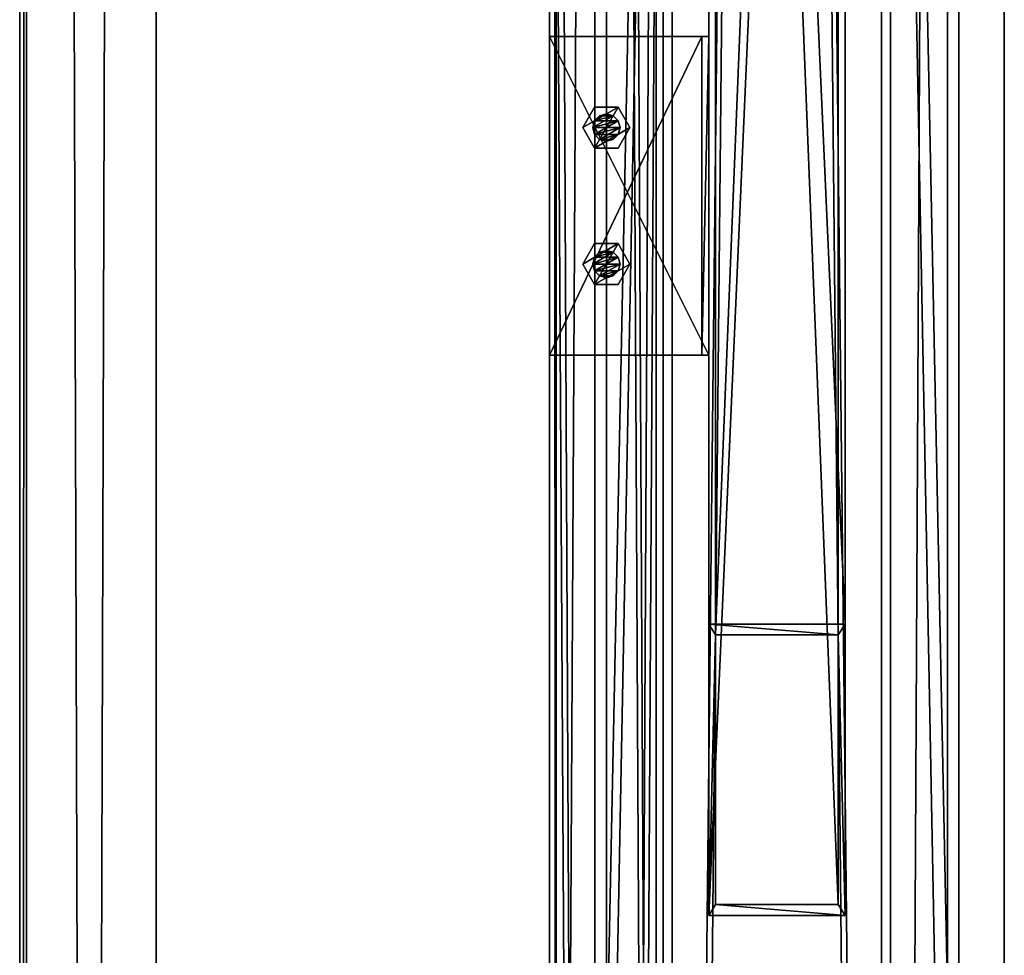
# Model space of a CAD drawing. Header units: millimetres. Extents: x -333 to 67333, y -930 to 39730.
# Tile 823 of 1056: x -333 to 100, y 31178 to 31589. Entities that reach past the tile are written whole.
import ezdxf

# ---------------------------------------------------------------- set-up
doc = ezdxf.new("R2010")
doc.units = ezdxf.units.MM
for name, color, linetype in [('13', 7, 'Continuous'), ('5', 7, 'Continuous'), ('6', 7, 'Continuous'), ('8', 7, 'Continuous'), ('95', 7, 'Continuous'), ('99', 7, 'Continuous')]:
    doc.layers.add(name, color=color, linetype=linetype)

msp = doc.modelspace()

# ---------------------------------------------------------------- meshes
at = {"layer": '13', "color": 30}
mesh = msp.add_polyface(dxfattribs=at)
corners = [(-332.99, 19390.98, 7560.75), (-332.99, 19378.52, 7502.06), (-332.99, 39710.84, 3185.56), (-332.99, 39723.3, 3244.25), (-329.99, 19378.52, 7502.06), (-329.99, 39710.84, 3185.56), (-329.99, 19390.35, 7557.82), (-329.99, 39722.68, 3241.32), (-272.99, 19390.35, 7557.82), (-272.99, 39722.68, 3241.32), (-272.99, 19390.98, 7560.75), (-272.99, 39723.3, 3244.25)]
mesh.append_faces([[corners[k] for k in face] for face in [(0, 2, 3, 3), (1, 5, 2, 2), (4, 7, 5, 5), (6, 9, 7, 7), (8, 11, 9, 9), (10, 3, 11, 11), (0, 4, 1, 1), (8, 0, 10, 10), (7, 2, 5, 5)]], dxfattribs={"vtx0": -1, "color": 30})
mesh.append_faces([[corners[k] for k in face] for face in [(4, 0, 6, 6), (6, 0, 8, 8), (3, 7, 11, 11)]], dxfattribs={"vtx0": -1, "vtx1": -1, "color": 30})
mesh.append_faces([[corners[k] for k in face] for face in [(7, 3, 2, 2)]], dxfattribs={"vtx0": -1, "vtx2": -1, "vtx3": -1, "color": 30})
mesh.append_faces([[corners[k] for k in face] for face in [(9, 11, 7, 7)]], dxfattribs={"vtx1": -1, "color": 30})
mesh.append_faces([[corners[k] for k in face] for face in [(0, 1, 2, 2), (1, 4, 5, 5), (4, 6, 7, 7), (6, 8, 9, 9), (8, 10, 11, 11), (10, 0, 3, 3)]], dxfattribs={"vtx2": -1, "vtx3": -1, "color": 30})
mesh = msp.add_polyface(dxfattribs=at)
corners = [(-100, 29475, 2980), (-50, 29475, 2980), (-50, 38614.7, 2980), (-100, 38614.7, 2980), (-50, 29475, 2983), (-50, 38614.7, 2983), (-97, 29475, 2983), (-97, 38614.7, 2983), (-97, 29475, 3030), (-97, 38614.7, 3030), (-100, 29475, 3030), (-100, 38614.7, 3030)]
mesh.append_faces([[corners[k] for k in face] for face in [(0, 2, 3, 3), (1, 5, 2, 2), (4, 7, 5, 5), (6, 9, 7, 7), (8, 11, 9, 9), (10, 3, 11, 11), (0, 4, 1, 1), (8, 0, 10, 10), (7, 2, 5, 5)]], dxfattribs={"vtx0": -1, "color": 30})
mesh.append_faces([[corners[k] for k in face] for face in [(4, 0, 6, 6), (6, 0, 8, 8), (3, 7, 11, 11)]], dxfattribs={"vtx0": -1, "vtx1": -1, "color": 30})
mesh.append_faces([[corners[k] for k in face] for face in [(7, 3, 2, 2)]], dxfattribs={"vtx0": -1, "vtx2": -1, "vtx3": -1, "color": 30})
mesh.append_faces([[corners[k] for k in face] for face in [(9, 11, 7, 7)]], dxfattribs={"vtx1": -1, "color": 30})
mesh.append_faces([[corners[k] for k in face] for face in [(0, 1, 2, 2), (1, 4, 5, 5), (4, 6, 7, 7), (6, 8, 9, 9), (8, 10, 11, 11), (10, 0, 3, 3)]], dxfattribs={"vtx2": -1, "vtx3": -1, "color": 30})
mesh = msp.add_polyface(dxfattribs=at)
corners = [(-50.06, 32280.5, 4450), (-50.06, 32280.5, 4370), (-50.06, 23554.7, 4370), (-50.06, 23554.7, 4450), (-100.06, 32280.5, 4450), (-100.06, 23554.7, 4450), (-100.06, 32280.5, 4370), (-100.06, 23554.7, 4370), (-97.06, 23554.7, 4373), (-53.06, 23554.7, 4373), (-53.06, 23554.7, 4447), (-97.06, 23554.7, 4447), (-53.06, 32280.5, 4373), (-53.06, 32280.5, 4447), (-97.06, 32280.5, 4373), (-97.06, 32280.5, 4447)]
mesh.append_faces([[corners[k] for k in face] for face in [(0, 2, 3, 3), (4, 3, 5, 5), (6, 5, 7, 7), (12, 10, 9, 9), (14, 9, 8, 8), (15, 8, 11, 11), (13, 11, 10, 10), (1, 7, 2, 2)]], dxfattribs={"vtx0": -1, "color": 30})
mesh.append_faces([[corners[k] for k in face] for face in [(7, 8, 2, 2), (8, 5, 11, 11), (11, 5, 10, 10), (2, 9, 3, 3), (9, 2, 8, 8), (3, 10, 5, 5), (1, 12, 6, 6), (12, 0, 13, 13), (13, 0, 15, 15), (6, 14, 4, 4), (14, 6, 12, 12), (4, 15, 0, 0)]], dxfattribs={"vtx0": -1, "vtx1": -1, "color": 30})
mesh.append_faces([[corners[k] for k in face] for face in [(8, 7, 5, 5), (3, 9, 10, 10), (12, 1, 0, 0), (4, 14, 15, 15)]], dxfattribs={"vtx0": -1, "vtx2": -1, "vtx3": -1, "color": 30})
mesh.append_faces([[corners[k] for k in face] for face in [(0, 1, 2, 2), (4, 0, 3, 3), (6, 4, 5, 5), (12, 13, 10, 10), (14, 12, 9, 9), (15, 14, 8, 8), (13, 15, 11, 11), (1, 6, 7, 7)]], dxfattribs={"vtx2": -1, "vtx3": -1, "color": 30})
mesh = msp.add_polyface(dxfattribs=at)
corners = [(-30, 31581.71, 4370.08), (-30, 31581.71, 4300.08), (-30, 31441.71, 4300.08), (-30, 31441.71, 4370.08), (-33, 31581.71, 4300.08), (-33, 31441.71, 4300.08), (-33, 31581.71, 4367.08), (-33, 31441.71, 4367.08), (-100, 31581.71, 4367.08), (-100, 31441.71, 4367.08), (-100, 31581.71, 4370.08), (-100, 31441.71, 4370.08)]
mesh.append_faces([[corners[k] for k in face] for face in [(0, 2, 3, 3), (1, 5, 2, 2), (4, 7, 5, 5), (6, 9, 7, 7), (8, 11, 9, 9), (10, 3, 11, 11), (0, 4, 1, 1), (8, 0, 10, 10), (7, 2, 5, 5)]], dxfattribs={"vtx0": -1, "color": 30})
mesh.append_faces([[corners[k] for k in face] for face in [(4, 0, 6, 6), (6, 0, 8, 8), (3, 7, 11, 11)]], dxfattribs={"vtx0": -1, "vtx1": -1, "color": 30})
mesh.append_faces([[corners[k] for k in face] for face in [(7, 3, 2, 2)]], dxfattribs={"vtx0": -1, "vtx2": -1, "vtx3": -1, "color": 30})
mesh.append_faces([[corners[k] for k in face] for face in [(9, 11, 7, 7)]], dxfattribs={"vtx1": -1, "color": 30})
mesh.append_faces([[corners[k] for k in face] for face in [(0, 1, 2, 2), (1, 4, 5, 5), (4, 6, 7, 7), (6, 8, 9, 9), (8, 10, 11, 11), (10, 0, 3, 3)]], dxfattribs={"vtx2": -1, "vtx3": -1, "color": 30})
at = {"layer": '5', "color": 131}
mesh = msp.add_polyface(dxfattribs=at)
corners = [(-46, 38614.7, 2984), (46, 38614.7, 2984), (46, 29415, 2984), (-46, 29415, 2984), (46, 38614.7, 3076), (46, 29415, 3076), (-46, 38614.7, 3076), (-46, 29415, 3076), (-50, 38614.7, 2980), (-50, 38614.7, 3080), (-50, 29415, 3080), (-50, 29415, 2980), (50, 38614.7, 3080), (50, 29415, 3080), (50, 38614.7, 2980), (50, 29415, 2980)]
mesh.append_faces([[corners[k] for k in face] for face in [(0, 2, 3, 3), (1, 5, 2, 2), (4, 7, 5, 5), (6, 3, 7, 7), (8, 10, 11, 11), (9, 13, 10, 10), (12, 15, 13, 13), (14, 11, 15, 15)]], dxfattribs={"vtx0": -1, "color": 131})
mesh.append_faces([[corners[k] for k in face] for face in [(9, 6, 12, 12), (6, 8, 0, 0), (0, 8, 1, 1), (12, 4, 14, 14), (4, 12, 6, 6), (14, 1, 8, 8), (11, 3, 15, 15), (3, 10, 7, 7), (7, 10, 5, 5), (15, 2, 13, 13), (2, 15, 3, 3), (13, 5, 10, 10)]], dxfattribs={"vtx0": -1, "vtx1": -1, "color": 131})
mesh.append_faces([[corners[k] for k in face] for face in [(6, 9, 8, 8), (14, 4, 1, 1), (3, 11, 10, 10), (13, 2, 5, 5)]], dxfattribs={"vtx0": -1, "vtx2": -1, "vtx3": -1, "color": 131})
mesh.append_faces([[corners[k] for k in face] for face in [(0, 1, 2, 2), (1, 4, 5, 5), (4, 6, 7, 7), (6, 0, 3, 3), (8, 9, 10, 10), (9, 12, 13, 13), (12, 14, 15, 15), (14, 8, 11, 11)]], dxfattribs={"vtx2": -1, "vtx3": -1, "color": 131})
at = {"layer": '6', "color": 2}
mesh = msp.add_polyface(dxfattribs=at)
corners = [(75, 30885.22, 4751.68), (-75, 30885.22, 4751.68), (-75, 38624.7, 3106.65), (75, 38624.7, 3106.65), (-75, 30916.41, 4898.4), (-75, 38774.7, 3228.12), (75, 30916.41, 4898.4), (75, 38774.7, 3228.12), (80, 30884.18, 4746.79), (80, 30917.45, 4903.29), (80, 38779.7, 3232.17), (80, 38619.7, 3102.61), (-80, 30917.45, 4903.29), (-80, 38779.7, 3232.17), (-80, 30884.18, 4746.79), (-80, 38619.7, 3102.61)]
mesh.append_faces([[corners[k] for k in face] for face in [(0, 2, 3, 3), (1, 5, 2, 2), (4, 7, 5, 5), (6, 3, 7, 7), (8, 10, 11, 11), (9, 13, 10, 10), (12, 15, 13, 13), (14, 11, 15, 15)]], dxfattribs={"vtx0": -1, "color": 2})
mesh.append_faces([[corners[k] for k in face] for face in [(9, 6, 12, 12), (6, 8, 0, 0), (0, 8, 1, 1), (12, 4, 14, 14), (4, 12, 6, 6), (14, 1, 8, 8), (11, 3, 15, 15), (3, 10, 7, 7), (7, 10, 5, 5), (15, 2, 13, 13), (2, 15, 3, 3), (13, 5, 10, 10)]], dxfattribs={"vtx0": -1, "vtx1": -1, "color": 2})
mesh.append_faces([[corners[k] for k in face] for face in [(6, 9, 8, 8), (14, 4, 1, 1), (3, 11, 10, 10), (13, 2, 5, 5)]], dxfattribs={"vtx0": -1, "vtx2": -1, "vtx3": -1, "color": 2})
mesh.append_faces([[corners[k] for k in face] for face in [(0, 1, 2, 2), (1, 4, 5, 5), (4, 6, 7, 7), (6, 0, 3, 3), (8, 9, 10, 10), (9, 12, 13, 13), (12, 14, 15, 15), (14, 8, 11, 11)]], dxfattribs={"vtx2": -1, "vtx3": -1, "color": 2})
at = {"layer": '8', "color": 253}
mesh = msp.add_polyface(dxfattribs=at)
corners = [(27, 31200.22, 4679.61), (-27, 31200.22, 4679.61), (-27, 32558.7, 3080), (27, 32558.7, 3080), (-27, 31318.69, 4654.43), (-27, 32655.78, 3080), (27, 31318.69, 4654.43), (27, 32655.78, 3080), (30, 31195.42, 4680.63), (30, 31323.49, 4653.41), (30, 32659.72, 3080), (30, 32554.76, 3080), (-30, 31323.49, 4653.41), (-30, 32659.72, 3080), (-30, 31195.42, 4680.63), (-30, 32554.76, 3080)]
mesh.append_faces([[corners[k] for k in face] for face in [(0, 2, 3, 3), (1, 5, 2, 2), (4, 7, 5, 5), (6, 3, 7, 7), (8, 10, 11, 11), (9, 13, 10, 10), (12, 15, 13, 13), (14, 11, 15, 15)]], dxfattribs={"vtx0": -1, "color": 253})
mesh.append_faces([[corners[k] for k in face] for face in [(9, 6, 12, 12), (6, 8, 0, 0), (0, 8, 1, 1), (12, 4, 14, 14), (4, 12, 6, 6), (14, 1, 8, 8), (11, 3, 15, 15), (3, 10, 7, 7), (7, 10, 5, 5), (15, 2, 13, 13), (2, 15, 3, 3), (13, 5, 10, 10)]], dxfattribs={"vtx0": -1, "vtx1": -1, "color": 253})
mesh.append_faces([[corners[k] for k in face] for face in [(6, 9, 8, 8), (14, 4, 1, 1), (3, 11, 10, 10), (13, 2, 5, 5)]], dxfattribs={"vtx0": -1, "vtx2": -1, "vtx3": -1, "color": 253})
mesh.append_faces([[corners[k] for k in face] for face in [(0, 1, 2, 2), (1, 4, 5, 5), (4, 6, 7, 7), (6, 0, 3, 3), (8, 9, 10, 10), (9, 12, 13, 13), (12, 14, 15, 15), (14, 8, 11, 11)]], dxfattribs={"vtx2": -1, "vtx3": -1, "color": 253})
at = {"layer": '95', "color": 20}
mesh = msp.add_polyface(dxfattribs=at)
corners = [(-81, 31541.71, 4450), (-80.2, 31538.71, 4450), (-80.2, 31538.71, 4367.08), (-81, 31541.71, 4367.08), (-78, 31536.51, 4450), (-78, 31536.51, 4367.08), (-75, 31535.71, 4450), (-75, 31535.71, 4367.08), (-72, 31536.51, 4450), (-72, 31536.51, 4367.08), (-69.8, 31538.71, 4450), (-69.8, 31538.71, 4367.08), (-69, 31541.71, 4450), (-69, 31541.71, 4367.08), (-69.8, 31544.71, 4450), (-69.8, 31544.71, 4367.08), (-72, 31546.9, 4450), (-72, 31546.9, 4367.08), (-75, 31547.71, 4450), (-75, 31547.71, 4367.08), (-78, 31546.9, 4450), (-78, 31546.9, 4367.08), (-80.2, 31544.71, 4450), (-80.2, 31544.71, 4367.08), (-85.39, 31541.71, 4367.08), (-80.2, 31532.71, 4367.08), (-80.2, 31532.71, 4359.58), (-85.39, 31541.71, 4359.58), (-69.8, 31532.71, 4367.08), (-69.8, 31532.71, 4359.58), (-64.61, 31541.71, 4367.08), (-64.61, 31541.71, 4359.58), (-69.8, 31550.71, 4367.08), (-69.8, 31550.71, 4359.58), (-80.2, 31550.71, 4367.08), (-80.2, 31550.71, 4359.58), (-85.39, 31541.71, 4457.5), (-80.2, 31532.71, 4457.5), (-80.2, 31532.71, 4450), (-85.39, 31541.71, 4450), (-69.8, 31532.71, 4457.5), (-69.8, 31532.71, 4450), (-64.61, 31541.71, 4457.5), (-64.61, 31541.71, 4450), (-69.8, 31550.71, 4457.5), (-69.8, 31550.71, 4450), (-80.2, 31550.71, 4457.5), (-80.2, 31550.71, 4450), (-81, 31481.71, 4450), (-80.2, 31478.71, 4450), (-80.2, 31478.71, 4367.08), (-81, 31481.71, 4367.08), (-78, 31476.51, 4450), (-78, 31476.51, 4367.08), (-75, 31475.71, 4450), (-75, 31475.71, 4367.08), (-72, 31476.51, 4450), (-72, 31476.51, 4367.08), (-69.8, 31478.71, 4450), (-69.8, 31478.71, 4367.08), (-69, 31481.71, 4450), (-69, 31481.71, 4367.08), (-69.8, 31484.71, 4450), (-69.8, 31484.71, 4367.08), (-72, 31486.9, 4450), (-72, 31486.9, 4367.08), (-75, 31487.71, 4450), (-75, 31487.71, 4367.08), (-78, 31486.9, 4450), (-78, 31486.9, 4367.08), (-80.2, 31484.71, 4450), (-80.2, 31484.71, 4367.08), (-85.39, 31481.71, 4367.08), (-80.2, 31472.71, 4367.08), (-80.2, 31472.71, 4359.58), (-85.39, 31481.71, 4359.58), (-69.8, 31472.71, 4367.08), (-69.8, 31472.71, 4359.58), (-64.61, 31481.71, 4367.08), (-64.61, 31481.71, 4359.58), (-69.8, 31490.71, 4367.08), (-69.8, 31490.71, 4359.58), (-80.2, 31490.71, 4367.08), (-80.2, 31490.71, 4359.58), (-85.39, 31481.71, 4457.5), (-80.2, 31472.71, 4457.5), (-80.2, 31472.71, 4450), (-85.39, 31481.71, 4450), (-69.8, 31472.71, 4457.5), (-69.8, 31472.71, 4450), (-64.61, 31481.71, 4457.5), (-64.61, 31481.71, 4450), (-69.8, 31490.71, 4457.5), (-69.8, 31490.71, 4450), (-80.2, 31490.71, 4457.5), (-80.2, 31490.71, 4450)]
mesh.append_faces([[corners[k] for k in face] for face in [(0, 2, 3, 3), (1, 5, 2, 2), (4, 7, 5, 5), (6, 9, 7, 7), (8, 11, 9, 9), (10, 13, 11, 11), (12, 15, 13, 13), (14, 17, 15, 15), (16, 19, 17, 17), (18, 21, 19, 19), (20, 23, 21, 21), (22, 3, 23, 23), (6, 10, 8, 8), (16, 20, 18, 18), (23, 19, 21, 21), (9, 5, 7, 7), (24, 26, 27, 27), (25, 29, 26, 26), (28, 31, 29, 29), (30, 33, 31, 31), (32, 35, 33, 33), (34, 27, 35, 35), (25, 30, 28, 28), (32, 24, 34, 34), (27, 33, 35, 35), (31, 26, 29, 29), (36, 38, 39, 39), (37, 41, 38, 38), (40, 43, 41, 41), (42, 45, 43, 43), (44, 47, 45, 45), (46, 39, 47, 47), (37, 42, 40, 40), (44, 36, 46, 46), (39, 45, 47, 47), (43, 38, 41, 41), (48, 50, 51, 51), (49, 53, 50, 50), (52, 55, 53, 53), (54, 57, 55, 55), (56, 59, 57, 57), (58, 61, 59, 59), (60, 63, 61, 61), (62, 65, 63, 63), (64, 67, 65, 65), (66, 69, 67, 67), (68, 71, 69, 69), (70, 51, 71, 71), (52, 56, 54, 54), (64, 68, 66, 66), (71, 67, 69, 69), (59, 55, 57, 57), (72, 74, 75, 75), (73, 77, 74, 74), (76, 79, 77, 77), (78, 81, 79, 79), (80, 83, 81, 81), (82, 75, 83, 83), (73, 78, 76, 76), (80, 72, 82, 82), (75, 81, 83, 83), (79, 74, 77, 77), (84, 86, 87, 87), (85, 89, 86, 86), (88, 91, 89, 89), (90, 93, 91, 91), (92, 95, 93, 93), (94, 87, 95, 95), (85, 90, 88, 88), (92, 84, 94, 94), (87, 93, 95, 95), (91, 86, 89, 89)]], dxfattribs={"vtx0": -1, "color": 20})
mesh.append_faces([[corners[k] for k in face] for face in [(10, 1, 12, 12), (12, 0, 14, 14), (14, 22, 16, 16), (19, 23, 17, 17), (17, 3, 15, 15), (15, 2, 13, 13), (13, 5, 11, 11), (11, 5, 9, 9), (30, 25, 32, 32), (33, 26, 31, 31), (42, 37, 44, 44), (45, 38, 43, 43), (56, 52, 58, 58), (58, 49, 60, 60), (60, 48, 62, 62), (62, 70, 64, 64), (67, 71, 65, 65), (65, 51, 63, 63), (63, 50, 61, 61), (61, 53, 59, 59), (78, 73, 80, 80), (81, 74, 79, 79), (90, 85, 92, 92), (93, 86, 91, 91)]], dxfattribs={"vtx0": -1, "vtx1": -1, "color": 20})
mesh.append_faces([[corners[k] for k in face] for face in [(10, 6, 4, 4), (10, 4, 1, 1), (12, 1, 0, 0), (14, 0, 22, 22), (16, 22, 20, 20), (17, 23, 3, 3), (15, 3, 2, 2), (13, 2, 5, 5), (32, 25, 24, 24), (33, 27, 26, 26), (44, 37, 36, 36), (45, 39, 38, 38), (58, 52, 49, 49), (60, 49, 48, 48), (62, 48, 70, 70), (64, 70, 68, 68), (65, 71, 51, 51), (63, 51, 50, 50), (61, 50, 53, 53), (59, 53, 55, 55), (80, 73, 72, 72), (81, 75, 74, 74), (92, 85, 84, 84), (93, 87, 86, 86)]], dxfattribs={"vtx0": -1, "vtx2": -1, "vtx3": -1, "color": 20})
mesh.append_faces([[corners[k] for k in face] for face in [(0, 1, 2, 2), (1, 4, 5, 5), (4, 6, 7, 7), (6, 8, 9, 9), (8, 10, 11, 11), (10, 12, 13, 13), (12, 14, 15, 15), (14, 16, 17, 17), (16, 18, 19, 19), (18, 20, 21, 21), (20, 22, 23, 23), (22, 0, 3, 3), (24, 25, 26, 26), (25, 28, 29, 29), (28, 30, 31, 31), (30, 32, 33, 33), (32, 34, 35, 35), (34, 24, 27, 27), (36, 37, 38, 38), (37, 40, 41, 41), (40, 42, 43, 43), (42, 44, 45, 45), (44, 46, 47, 47), (46, 36, 39, 39), (48, 49, 50, 50), (49, 52, 53, 53), (52, 54, 55, 55), (54, 56, 57, 57), (56, 58, 59, 59), (58, 60, 61, 61), (60, 62, 63, 63), (62, 64, 65, 65), (64, 66, 67, 67), (66, 68, 69, 69), (68, 70, 71, 71), (70, 48, 51, 51), (72, 73, 74, 74), (73, 76, 77, 77), (76, 78, 79, 79), (78, 80, 81, 81), (80, 82, 83, 83), (82, 72, 75, 75), (84, 85, 86, 86), (85, 88, 89, 89), (88, 90, 91, 91), (90, 92, 93, 93), (92, 94, 95, 95), (94, 84, 87, 87)]], dxfattribs={"vtx2": -1, "vtx3": -1, "color": 20})
at = {"layer": '99', "color": 7}
mesh = msp.add_polyface(dxfattribs=at)
corners = [(100, 1810, 1000), (-100, 1810, 1000), (-100, 4590, 1000), (100, 4590, 1000), (100, 1810, 2280), (-100, 1810, 2280), (100, 4590, 2280), (-100, 4590, 2280), (100, 0, 2950), (-100, 0, 2950), (-100, 38800, 2950), (100, 38800, 2950), (100, 38800, -700), (-100, 38800, -700), (-100, 0, -700), (100, 0, -700), (100, 36990, 2280), (-100, 36990, 2280), (-100, 34210, 2280), (100, 34210, 2280), (-100, 34210, 1000), (100, 34210, 1000), (-100, 36990, 1000), (100, 36990, 1000), (100, 19847.42, 2200), (-100, 19847.42, 2200), (-100, 18949.94, 2200), (100, 18949.94, 2200), (-100, 18949.94, 100), (100, 18949.94, 100), (-100, 19847.42, 100), (100, 19847.42, 100), (100, 30990, 2280), (-100, 30990, 2280), (-100, 28210, 2280), (100, 28210, 2280), (-100, 28210, 1000), (100, 28210, 1000), (-100, 30990, 1000), (100, 30990, 1000), (100, 24990, 2280), (-100, 24990, 2280), (-100, 22210, 2280), (100, 22210, 2280), (-100, 22210, 1000), (100, 22210, 1000), (-100, 24990, 1000), (100, 24990, 1000), (100, 16590, 2280), (-100, 16590, 2280), (-100, 13810, 2280), (100, 13810, 2280), (-100, 13810, 1000), (100, 13810, 1000), (-100, 16590, 1000), (100, 16590, 1000), (100, 10590, 1000), (100, 10590, 2280), (100, 7810, 2280), (100, 7810, 1000), (-100, 7810, 2280), (-100, 7810, 1000), (-100, 10590, 1000), (-100, 10590, 2280)]
mesh.append_faces([[corners[k] for k in face] for face in [(0, 2, 3, 3), (4, 1, 0, 0), (6, 5, 4, 4), (3, 7, 6, 6), (8, 10, 11, 11), (12, 10, 13, 13), (14, 12, 13, 13), (8, 14, 9, 9), (16, 18, 19, 19), (19, 20, 21, 21), (21, 22, 23, 23), (23, 17, 16, 16), (24, 26, 27, 27), (27, 28, 29, 29), (29, 30, 31, 31), (31, 25, 24, 24), (32, 34, 35, 35), (35, 36, 37, 37), (37, 38, 39, 39), (39, 33, 32, 32), (40, 42, 43, 43), (43, 44, 45, 45), (45, 46, 47, 47), (47, 41, 40, 40), (48, 50, 51, 51), (51, 52, 53, 53), (53, 54, 55, 55), (55, 49, 48, 48), (58, 61, 59, 59), (59, 62, 56, 56), (56, 63, 57, 57), (57, 60, 58, 58)]], dxfattribs={"vtx0": -1, "color": 7})
mesh.append_faces([[corners[k] for k in face] for face in [(29, 55, 27, 27), (55, 56, 53, 53), (27, 48, 24, 24), (15, 29, 12, 12), (0, 8, 4, 4), (4, 8, 6, 6), (58, 8, 57, 57), (51, 8, 48, 48), (43, 8, 40, 40), (35, 8, 32, 32), (19, 8, 16, 16), (12, 23, 11, 11), (31, 12, 29, 29), (23, 39, 21, 21), (11, 16, 8, 8), (32, 21, 39, 39), (21, 32, 19, 19), (40, 37, 47, 47), (37, 40, 35, 35), (24, 45, 31, 31), (45, 24, 43, 43), (57, 53, 56, 56), (53, 57, 51, 51), (6, 59, 3, 3), (59, 6, 58, 58), (42, 25, 44, 44), (25, 42, 26, 26), (44, 30, 46, 46), (36, 30, 38, 38), (20, 30, 22, 22), (9, 5, 10, 10), (5, 14, 1, 1), (1, 14, 2, 2), (61, 14, 62, 62), (52, 14, 54, 54), (28, 14, 30, 30), (10, 17, 13, 13), (17, 33, 18, 18), (13, 30, 14, 14), (38, 18, 33, 33), (18, 38, 20, 20), (46, 34, 41, 41), (34, 46, 36, 36), (26, 54, 28, 28), (62, 50, 63, 63), (50, 62, 52, 52), (2, 60, 7, 7), (60, 2, 61, 61)]], dxfattribs={"vtx0": -1, "vtx1": -1, "color": 7})
mesh.append_faces([[corners[k] for k in face] for face in [(55, 29, 0, 0), (55, 3, 59, 59), (29, 15, 0, 0), (6, 8, 58, 58), (57, 8, 51, 51), (48, 8, 43, 43), (40, 8, 35, 35), (32, 8, 19, 19), (23, 12, 31, 31), (23, 31, 45, 45), (23, 47, 37, 37), (43, 24, 48, 48), (46, 30, 36, 36), (38, 30, 20, 20), (2, 14, 61, 61), (62, 14, 52, 52), (54, 14, 28, 28), (17, 10, 5, 5), (17, 7, 60, 60), (17, 63, 50, 50), (17, 49, 42, 42), (17, 41, 34, 34), (13, 22, 30, 30), (49, 26, 42, 42)]], dxfattribs={"vtx0": -1, "vtx1": -1, "vtx2": -1, "vtx3": -1, "color": 7})
mesh.append_faces([[corners[k] for k in face] for face in [(55, 0, 3, 3), (55, 59, 56, 56), (27, 55, 48, 48), (0, 15, 8, 8), (23, 45, 47, 47), (23, 37, 39, 39), (11, 23, 16, 16), (44, 25, 30, 30), (5, 9, 14, 14), (17, 5, 7, 7), (17, 60, 63, 63), (17, 50, 49, 49), (17, 42, 41, 41), (17, 34, 33, 33), (13, 17, 22, 22), (26, 49, 54, 54)]], dxfattribs={"vtx0": -1, "vtx2": -1, "vtx3": -1, "color": 7})
mesh.append_faces([[corners[k] for k in face] for face in [(0, 1, 2, 2), (4, 5, 1, 1), (6, 7, 5, 5), (3, 2, 7, 7), (8, 9, 10, 10), (12, 11, 10, 10), (14, 15, 12, 12), (8, 15, 14, 14), (16, 17, 18, 18), (19, 18, 20, 20), (21, 20, 22, 22), (23, 22, 17, 17), (24, 25, 26, 26), (27, 26, 28, 28), (29, 28, 30, 30), (31, 30, 25, 25), (32, 33, 34, 34), (35, 34, 36, 36), (37, 36, 38, 38), (39, 38, 33, 33), (40, 41, 42, 42), (43, 42, 44, 44), (45, 44, 46, 46), (47, 46, 41, 41), (48, 49, 50, 50), (51, 50, 52, 52), (53, 52, 54, 54), (55, 54, 49, 49), (58, 60, 61, 61), (59, 61, 62, 62), (56, 62, 63, 63), (57, 63, 60, 60)]], dxfattribs={"vtx2": -1, "vtx3": -1, "color": 7})

doc.saveas('drawing.dxf')
